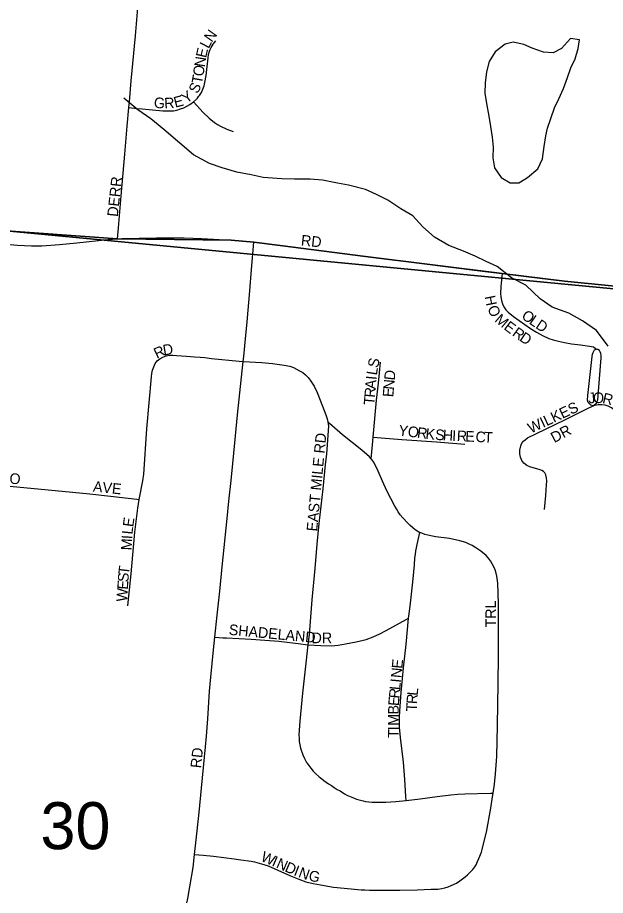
# Model space of a CAD drawing. Extents: x 1410790 to 1770854, y 566777 to 831614.
# Drawn here: x 1607334 to 1610095, y 710537 to 714663 of the extents above; entities that cross this region are included whole.
import ezdxf

# ---------------------------------------------------------------- set-up
doc = ezdxf.new("R2010")
doc.units = 0
for name, color, linetype in [('GM_X_City_Street', 7, 'Continuous'), ('GM_X_City_Street_Text', 7, 'Continuous'), ('GM_X_Minor_Lake', 7, 'Continuous'), ('GM_X_Minor_River', 7, 'Continuous'), ('GM_X_Section', 7, 'Continuous'), ('GM_X_Section_Text', 7, 'Continuous'), ('GM_X_Township', 7, 'Continuous')]:
    doc.layers.add(name, color=color, linetype=linetype)

msp = doc.modelspace()

# ---------------------------------------------------------------- linework, layer by layer
at = {"layer": 'GM_X_City_Street'}
for points in [[(1607856.5, 714240.7), (1607858.7, 714267), (1607867.7, 714365.1), (1607887.3, 714577.6), (1607899.1, 714708.5), (1607912.6, 714855.9), (1607927.3, 715019)], [(1608159.9, 714266.6), (1608173.5, 714279), (1608178.6, 714284.3), (1608184.2, 714291.4), (1608188.7, 714297.3), (1608197.4, 714311.4), (1608204.4, 714326.5), (1608209.9, 714342), (1608214.1, 714358), (1608219.8, 714390.8), (1608228.5, 714473.4), (1608231.3, 714489), (1608235.4, 714505.4), (1608238.3, 714512.7), (1608242.7, 714521.8), (1608247.1, 714529.9), (1608253.1, 714538.2), (1608264.3, 714553.6)], [(1607856.5, 714240.7), (1607895.8, 714236.4), (1607919.5, 714233.8), (1608016.4, 714225.4), (1608049.5, 714224.2), (1608065.6, 714225.4), (1608081.5, 714228.6), (1608098.8, 714233.8), (1608114.3, 714239.2), (1608129.2, 714246), (1608143.3, 714254.3), (1608159.9, 714266.6)], [(1608159.9, 714266.6), (1608205.7, 714216.9), (1608233.3, 714189.8), (1608258.8, 714169.6), (1608272.4, 714160.7), (1608286.6, 714152.7), (1608316.4, 714139.3), (1608346.8, 714127.5)], [(1607803.6, 713622.8), (1607807.9, 713674.9), (1607820.2, 713825), (1607837.5, 714021.3), (1607849.2, 714152.3), (1607856.5, 714240.7)], [(1607065, 713617.9), (1607153.4, 713609.2), (1607332.9, 713593.2), (1607398.8, 713590.1), (1607448.4, 713590.8), (1607530.4, 713595.8), (1607612, 713603.8), (1607758.1, 713619.6), (1607803.6, 713622.8)], [(1607803.6, 713622.8), (1607822.9, 713624.1), (1607986.1, 713628), (1608116.5, 713627.2), (1608197.9, 713624.1), (1608337.5, 713616.4), (1608442.8, 713606.9)], [(1608393.5, 713046.7), (1608396.1, 713070.4), (1608404, 713152.8), (1608412.2, 713233.1), (1608425.3, 713379.4), (1608433.1, 713478.8), (1608442.8, 713606.9)], [(1608442.8, 713606.9), (1608580.5, 713590.1), (1608955.9, 713542.1), (1609135.5, 713519.8), (1609331.1, 713494.5), (1609543.2, 713467.8), (1609610.8, 713459.5)], [(1609610.8, 713459.5), (1609605.3, 713414.8), (1609603.3, 713398.6), (1609602.3, 713366.1), (1609603.4, 713349.8), (1609606.2, 713333.8), (1609611, 713318.3), (1609618, 713303.5), (1609627.2, 713290.1), (1609638.5, 713278.5), (1609663.8, 713258), (1609743.8, 713202.3), (1609771.1, 713184.4), (1609798.9, 713168.4), (1609828.6, 713155.1), (1609849.8, 713148), (1609874, 713141.8), (1609902.2, 713135.5), (1609935.9, 713130), (1609978.1, 713124.6), (1610020.4, 713119.1), (1610038.4, 713115.2), (1610049, 713107.9), (1610052.7, 713104.3)], [(1609610.8, 713459.5), (1609722.8, 713445.7), (1609902.5, 713423.9), (1610108.3, 713403), (1610261.2, 713387.5), (1610454.3, 713368), (1610606.1, 713352.3)], [(1607905, 712398.1), (1607906.2, 712405.7), (1607912.7, 712437.6), (1607916.2, 712454.4), (1607922.7, 712486.1), (1607926.8, 712517.7), (1607940.9, 712729.6), (1607963, 712973.9), (1607965, 712990.3), (1607968.1, 713006.3), (1607973, 713022.1), (1607979.5, 713036.9), (1607989.4, 713049.3), (1608002.3, 713059.3), (1608016.2, 713067.4), (1608031.2, 713073.2), (1608047.3, 713076.1), (1608063.7, 713076.7), (1608080, 713075.4), (1608128, 713072), (1608146.7, 713070.7), (1608164.9, 713069), (1608191.3, 713066.8), (1608213.5, 713064.6), (1608244.3, 713061.2), (1608374.1, 713048.6), (1608393.5, 713046.7)], [(1610038.1, 712837.6), (1610027.3, 712841.7), (1610019.6, 712847.1), (1610014.2, 712854.3), (1610011.7, 712865.1), (1610012.5, 712887.1), (1610024.9, 712999.1), (1610032.7, 713070.4), (1610034.6, 713080.3), (1610036.8, 713088.9), (1610040, 713094.8), (1610044.5, 713100.6), (1610052.7, 713104.3)], [(1610038.1, 712837.6), (1610047.2, 712845.3), (1610054.5, 712852.9), (1610057.1, 712859.3), (1610058.9, 712866), (1610075.4, 713063.2), (1610074.8, 713074), (1610073.9, 713083.5), (1610071.2, 713091.2), (1610066.7, 713097.5), (1610059.4, 713102.5), (1610052.7, 713104.3)], [(1608260.2, 711750.9), (1608271.2, 711854.2), (1608283.3, 711967.5), (1608295, 712082.1), (1608317.6, 712308.6), (1608326.3, 712390.2), (1608336.7, 712487), (1608345, 712567.7), (1608349.7, 712615.5), (1608353.6, 712663.7), (1608366.7, 712795.6), (1608385.3, 712973.1), (1608393.5, 713046.7)], [(1608393.5, 713046.7), (1608481.5, 713041.7), (1608530.7, 713036.6), (1608585.5, 713030), (1608612.6, 713023.8), (1608629.6, 713017.9), (1608643.8, 713011), (1608658.8, 713003.4), (1608673.1, 712994.3), (1608686.3, 712983.7), (1608698.1, 712971.5), (1608708.4, 712958.2), (1608726.5, 712930.3), (1608741.8, 712900.6), (1608777.6, 712808.5), (1608783.1, 712791.8), (1608788, 712776.6), (1608791.1, 712763)], [(1609004.2, 712691.4), (1609020.5, 712864.2), (1609028.4, 712945.1), (1609033.2, 712994), (1609038.4, 713043.3)], [(1609707.8, 712671.2), (1609717.4, 712679), (1609728.3, 712687.1), (1609771.3, 712708), (1609905.2, 712772), (1610008.2, 712823.7), (1610038.1, 712837.6)], [(1610250.9, 712464.8), (1610245.7, 712496), (1610235.8, 712544), (1610222.4, 712591.1), (1610167.8, 712755.9), (1610153.9, 712792.2), (1610146.3, 712806.6), (1610136.2, 712819.4), (1610123.4, 712829.4), (1610108.7, 712836.6), (1610093.2, 712841.6), (1610076.6, 712843.5), (1610060.3, 712842.5), (1610038.1, 712837.6)], [(1608791.1, 712763), (1608793.5, 712742.5), (1608792.5, 712721.7), (1608784.2, 712611.5), (1608779.4, 712562.4), (1608767.4, 712448.4), (1608758, 712367), (1608749.4, 712285.6), (1608740.1, 712187.6), (1608730.1, 712073.2), (1608716.7, 711926.4), (1608702.7, 711762.8), (1608697.6, 711714.9)], [(1608994.6, 712589.1), (1608986.2, 712599), (1608975.1, 712609.7), (1608951.4, 712630.2), (1608860.1, 712702.1), (1608799.7, 712754.9), (1608791.1, 712763)], [(1608994.6, 712589.1), (1609000.8, 712654.9), (1609004.2, 712691.4)], [(1609004.2, 712691.4), (1609040.9, 712688.4), (1609138.8, 712680.5), (1609300.9, 712669), (1609435.3, 712658.3)], [(1609809.4, 712350.5), (1609814.5, 712417.1), (1609818.8, 712467), (1609819.4, 712483.7), (1609818.2, 712500.3), (1609815.3, 712514), (1609810.1, 712523.3), (1609804.8, 712529.2), (1609796.6, 712534.5), (1609789, 712537.3), (1609740.8, 712551.1), (1609725.8, 712558.2), (1609712.6, 712568.5), (1609702.2, 712581.4), (1609695.5, 712596.6), (1609692.6, 712613), (1609693.4, 712629.7), (1609697.8, 712649.7), (1609701.6, 712660), (1609707.8, 712671.2)], [(1609223.1, 712243), (1609218.8, 712244.8), (1609201.8, 712254.9), (1609189.7, 712264.6), (1609177.9, 712275.3), (1609165.2, 712287.6), (1609142.8, 712312.3), (1609131.7, 712326.4), (1609122.3, 712339.9), (1609113.3, 712354.2), (1609105.6, 712366.7), (1609067.8, 712439.3), (1609047.3, 712484), (1609027.2, 712530.6), (1609013.3, 712560.4), (1609005.3, 712574.7), (1608995.9, 712587.5), (1608994.6, 712589.1)], [(1606965.4, 712493), (1607047.2, 712484.8), (1607313.7, 712458.7), (1607428.8, 712448.3), (1607673.6, 712424.5), (1607853.2, 712404.1), (1607894.5, 712399.3), (1607905, 712398.1)], [(1607851.1, 711898.4), (1607866.8, 712048.5), (1607884.9, 712243.8), (1607898.6, 712357.3), (1607905, 712398.1)], [(1609170.7, 711839.8), (1609171.7, 711849.3), (1609177.2, 711896.1), (1609190, 712009.3), (1609194.6, 712058.3), (1609197.7, 712090.9), (1609200.4, 712123.1), (1609202.7, 712139.2), (1609205, 712156.2), (1609207.7, 712170.8), (1609210.4, 712186.3), (1609219.9, 712228.8), (1609223.1, 712243)], [(1609567.8, 711017), (1609574, 711059.4), (1609579.2, 711108), (1609585.5, 711189.2), (1609587.9, 711335.8), (1609591, 711532.6), (1609592.1, 711663.5), (1609592.1, 711712.5), (1609593.1, 711794.1), (1609592.8, 711857.6), (1609592.1, 711907.6), (1609591, 711956.6), (1609589.3, 712004.5), (1609584.4, 712037.5), (1609581.7, 712051.9), (1609576.7, 712067.1), (1609570.6, 712081.8), (1609563.3, 712096.1), (1609554.9, 712109.6), (1609545.2, 712122.2), (1609534.4, 712134), (1609510.5, 712154.5), (1609486.5, 712171.2), (1609469.2, 712181.3), (1609455.3, 712188.5), (1609439, 712195.5), (1609410.8, 712203.8), (1609363.3, 712214.3), (1609299, 712222.2), (1609282.5, 712226.2), (1609261.5, 712229.9), (1609246.9, 712233.7), (1609232.7, 712238.9), (1609223.1, 712243)], [(1608697.6, 711714.9), (1608758, 711711), (1608808, 711710.7), (1608840.3, 711713.8), (1608874.7, 711719), (1608925, 711728.1), (1608971.2, 711740.2), (1609003.9, 711752), (1609035.9, 711767.2), (1609065.6, 711782.4), (1609159.4, 711833.6), (1609170.7, 711839.8)], [(1609159.1, 710983.7), (1609157.7, 711002.4), (1609152.2, 711081.9), (1609145.9, 711163.9), (1609132.7, 711278.4), (1609127.9, 711327.4), (1609128.2, 711377.4), (1609131, 711426.4), (1609135.5, 711491.3), (1609141.8, 711556.5), (1609147, 711605.9), (1609158.4, 711717), (1609170.7, 711839.8)], [(1608165, 710729.4), (1608171.4, 710783.9), (1608186.1, 710926.7), (1608197.4, 711040.8), (1608216.5, 711235.7), (1608220.4, 711284.8), (1608226.9, 711366.4), (1608236, 711496.6), (1608241.7, 711562.1), (1608253.8, 711691), (1608260.2, 711750.9)], [(1608260.2, 711750.9), (1608298.1, 711748.2), (1608314.6, 711747), (1608430.4, 711741.5), (1608495.9, 711736.7), (1608561, 711732.3), (1608651.1, 711721.5), (1608697.6, 711714.9)], [(1608697.6, 711714.9), (1608684.8, 711600.6), (1608672.5, 711486.8), (1608666, 711421.6), (1608660.2, 711356.4), (1608655.6, 711291.6), (1608655.7, 711275.6), (1608656.9, 711259.8), (1608659.4, 711244.1), (1608663.2, 711228.6), (1608673.8, 711198.3), (1608681.4, 711180.7), (1608691.4, 711161.9)], [(1608691.4, 711161.9), (1608692.1, 711160.6), (1608711.8, 711135.2), (1608722.3, 711121.3), (1608733.1, 711109.5), (1608749.8, 711095), (1608755, 711091.1), (1608772.3, 711077.3), (1608794.2, 711061.6), (1608807.7, 711052.9), (1608820.2, 711044.6), (1608835.5, 711035.2), (1608848.4, 711027.9), (1608869.6, 711015.1), (1608881, 711008.8), (1608912.2, 710995.1), (1608926.3, 710989.7), (1608938.6, 710985.9), (1608956.5, 710981.4), (1608968, 710978.8), (1608983.8, 710976.7), (1608999.5, 710975.5), (1609031.4, 710975.3), (1609047.2, 710975.4), (1609063, 710975.7), (1609110.8, 710978.8), (1609159.1, 710983.7)], [(1609159.1, 710983.7), (1609224.1, 710991.4), (1609305, 711001.9), (1609369.6, 711010), (1609402.3, 711013.3), (1609435.2, 711015.1), (1609555.7, 711016.9), (1609567.8, 711017)], [(1609516.3, 710753.6), (1609536.2, 710833.7), (1609556.7, 710947.2), (1609565.4, 711000.3), (1609567.8, 711017)], [(1608024.7, 709537.9), (1608023.8, 709549.6), (1608023.2, 709568.2), (1608024.3, 709589.6), (1608034, 709747.8), (1608042.5, 709893.7), (1608054.6, 710105.9), (1608059.4, 710170.6), (1608063.6, 710209.9), (1608070.2, 710248.3), (1608078.2, 710286.1), (1608095.8, 710364.2), (1608119.7, 710460.6), (1608133.6, 710523.1), (1608144.5, 710586.8), (1608157.9, 710668.9), (1608165, 710729.4)], [(1608165, 710729.4), (1608205.5, 710725.7), (1608253.3, 710721.3), (1608350.4, 710709.5), (1608382.8, 710704.7), (1608431.6, 710697.8), (1608447.3, 710694.1), (1608479.6, 710686.1), (1608511.3, 710675.7), (1608556.7, 710655.6), (1608616, 710628.5), (1608654.6, 710612.9), (1608687.9, 710601.4), (1608723, 710593.1), (1608756, 710586.5), (1608818.5, 710576.4), (1608900.8, 710567.4), (1608947, 710563.9), (1608964.3, 710562.5), (1608986.2, 710562.2), (1609046.3, 710561.5), (1609128.9, 710562.2), (1609210.5, 710563.9), (1609276.1, 710566.7), (1609308.4, 710567), (1609326.5, 710569.8), (1609341, 710573.3), (1609356.3, 710577.8), (1609370.9, 710583.4), (1609395.2, 710594.4), (1609411.9, 710605.9), (1609423.7, 710614.2), (1609436.2, 710623.6), (1609447.6, 710633.7), (1609471.9, 710658.4), (1609481.3, 710671.9), (1609487.2, 710680.9), (1609494.8, 710696.9), (1609500.4, 710709.7), (1609512.9, 710739.9), (1609516.2, 710753), (1609516.3, 710753.6)]]:
    msp.add_lwpolyline(points, dxfattribs=at)
at = {"layer": 'GM_X_Minor_Lake'}
for points in [[(1609717.3, 713904.2), (1609729.1, 713911.8), (1609777.3, 713951.5), (1609799.7, 713999.4), (1609808.1, 714057.4), (1609814.5, 714107.5), (1609822.7, 714143.4), (1609855.4, 714239.3), (1609875.7, 714281.2), (1609898.1, 714329.1), (1609916.4, 714381.1), (1609932.8, 714427), (1609953.1, 714468.9), (1609967.4, 714516.9), (1609973.7, 714558.9), (1609931.8, 714565.2), (1609889.5, 714517.5), (1609849.4, 714497.7), (1609803.5, 714500.1), (1609751.7, 714518.5), (1609711.9, 714536.8), (1609662, 714547.2), (1609624, 714537.4)], [(1609624, 714537.4), (1609577.8, 714501.7), (1609549.5, 714455.9), (1609537.1, 714407.9), (1609530.7, 714355.9), (1609528.4, 714307.8), (1609536, 714259.7), (1609547.5, 714199.5), (1609555.1, 714151.4), (1609562.8, 714101.3), (1609568.4, 714053.2), (1609566, 714003.1), (1609573.6, 713957), (1609605.2, 713910.7), (1609647, 713886.4), (1609689, 713886.1), (1609717.3, 713904.2)]]:
    msp.add_lwpolyline(points, dxfattribs=at)
at = {"layer": 'GM_X_Minor_River'}
msp.add_lwpolyline([(1610108.5, 713117.9), (1610053.2, 713192.4), (1609987.6, 713237), (1609924, 713273.5), (1609844.3, 713302.1), (1609788.6, 713340.6), (1609721.2, 713405.2), (1609653.6, 713439.7), (1609586.1, 713492.3), (1609534.3, 713516.7), (1609482.6, 713541.1), (1609428.8, 713565.5), (1609359.1, 713592.1), (1609291.5, 713630.6), (1609237.9, 713679.1), (1609190.4, 713731.5), (1609134.7, 713764), (1609073.1, 713804.5), (1609019.4, 713830.9), (1608967.6, 713855.3), (1608887.9, 713875.9), (1608836, 713884.3), (1608766.2, 713898.8), (1608708.3, 713903.3), (1608634.4, 713903.8), (1608574.5, 713904.3), (1608486.7, 713910.9), (1608430.8, 713923.3), (1608363, 713935.8), (1608295.3, 713956.4), (1608235.5, 713976.8), (1608159.9, 714017.5), (1608096.4, 714072), (1608021, 714136.6), (1607959.5, 714187.2), (1607897.9, 714229.7), (1607832.3, 714284.2)], dxfattribs=at)
at = {"layer": 'GM_X_Section'}
for points in [[(1605628.3, 719130), (1610940.2, 718643.2), (1610461.8, 713357.1), (1605148.2, 713864)], [(1605148.2, 713864), (1610461.8, 713357.1), (1610573.5, 713343.5), (1610104.6, 708025.3), (1604648.8, 708516.3)]]:
    msp.add_lwpolyline(points, close=True, dxfattribs=at)
at = {"layer": 'GM_X_Township'}
for points in [[(1623710.9, 712046), (1618894.5, 712517.2), (1617160.3, 712700), (1617028.2, 712715), (1616187.4, 712803.6), (1613804, 713047.1), (1611467.3, 713267.9), (1611209.6, 713294.3), (1610981.5, 713316.1), (1610606.1, 713352.3), (1610261.2, 713387.5), (1610108.3, 713403), (1609902.5, 713423.9), (1609610.8, 713459.5), (1608955.9, 713542.1), (1608580.5, 713590.1), (1608442.8, 713606.9), (1608337.5, 713616.4), (1607803.6, 713622.7), (1606604.8, 713709)], [(1606604.8, 713709), (1607803.6, 713622.7), (1608337.5, 713616.4), (1608442.8, 713606.9), (1608580.5, 713590.1), (1608955.9, 713542.1), (1609610.8, 713459.5), (1609902.5, 713423.9), (1610108.3, 713403), (1610261.2, 713387.5), (1610606.1, 713352.3), (1610981.5, 713316.1), (1611209.6, 713294.3), (1611467.3, 713267.9), (1613804, 713047.1), (1616187.4, 712803.6), (1617028.2, 712715), (1617160.3, 712700), (1618894.5, 712517.2), (1623710.9, 712046)]]:
    msp.add_lwpolyline(points, dxfattribs=at)

# ---------------------------------------------------------------- texts
at = {"layer": 'GM_X_City_Street_Text'}
for s, rotation, p in [('N', 54.7519, (1608246.4, 714543.8)), ('E', 77.3556, (1608219.2, 714470.9)), ('L', 62.6409, (1608231.2, 714514.1)), ('N', 81.6588, (1608213, 714428.3)), ('O', 81.1268, (1608206.1, 714384.4)), ('T', 80.0818, (1608199.9, 714348.7)), ('S', 62.8696, (1608178.6, 714301.9)), ('Y', 36.0495, (1608126.6, 714256.8)), ('G', 355.1855, (1607972.4, 714239.3)), ('R', 2.8793, (1608023.6, 714235.4)), ('E', 14.6965, (1608074.3, 714239.2)), ('DERR', 83.8271, (1607804.2, 713724.9)), ('RD', 353.9832, (1608663.1, 713592.5)), ('H', 281.2199, (1609527.4, 713351.7)), ('O', 293.3475, (1609539.3, 713297.6)), ('O', 325.0975, (1609697.2, 713251.9)), ('M', 319.4181, (1609571.4, 713237.3)), ('E', 323.0374, (1609614.2, 713200.9)), ('L', 325.0975, (1609733.3, 713226.8)), ('D', 326.3186, (1609763.2, 713206)), ('R', 324.2141, (1609653.9, 713171.3)), ('D', 326.1563, (1609687.6, 713147.1)), ('R', 25.2399, (1607988, 713058.5)), ('D', 9.642, (1608020.4, 713074.3)), ('S', 78.1381, (1609026.6, 713013.8)), ('L', 81.1936, (1609021.3, 712979.7)), ('D', 83.5174, (1609104.8, 712956)), ('A', 85.0331, (1609015.6, 712914.8)), ('I', 84.7462, (1609019.4, 712958.6)), ('N', 85.1637, (1609101.2, 712912.5)), ('R', 85.0554, (1609012.2, 712875.4)), ('E', 85.4315, (1609098.4, 712877.5)), ('T', 85.0208, (1609009.1, 712840.3)), ('J', 5.5149, (1610016.3, 712848.9)), ('O', 0.3716, (1610037, 712850.9)), ('R', 346.7706, (1610077.9, 712851.6)), ('WILKES', 25.0825, (1609744.9, 712707.3)), ('Y', 353.0756, (1609120.9, 712699.3)), ('O', 353.0736, (1609164.5, 712693.9)), ('DR', 27.8967, (1609854.7, 712662.6)), ('EAST MILE RD', 84.5884, (1608740.7, 712246.2)), ('R', 353.0806, (1609208.2, 712688.6)), ('K', 353.3447, (1609247.8, 712683.9)), ('S', 355.8623, (1609293.9, 712678.5)), ('H', 357.1331, (1609330.2, 712675.9)), ('I', 357.1859, (1609374.2, 712673.7)), ('R', 357.1771, (1609396.1, 712672.6)), ('E', 357.1757, (1609435.7, 712670.7)), ('C', 357.1771, (1609484, 712668.3)), ('T', 357.1757, (1609523.6, 712666.3)), ('APOLLO', 354.8045, (1607079, 712492.5)), ('AVE', 354.0895, (1607686.3, 712435.3)), ('E', 81.9974, (1607876.9, 712266.5)), ('L', 84.2241, (1607873.4, 712232)), ('M', 87.0485, (1607869.5, 712158)), ('I', 86.7644, (1607872.2, 712210.6)), ('T', 83.8137, (1607856.3, 712042.9)), ('S', 86.0393, (1607853.9, 712008.3)), ('E', 86.0393, (1607851.5, 711973.2)), ('W', 86.0294, (1607847.5, 711916.1)), ('TRL', 90, (1609581.1, 711796.7)), ('SHADELAND', 354.6251, (1608324.2, 711762.1)), ('DR', 0, (1608714.9, 711722.5)), ('E', 84.3996, (1609140.7, 711601)), ('N', 84.4036, (1609136.4, 711557.2)), ('I', 84.3938, (1609134.3, 711535.3)), ('R', 84.4779, (1609127, 711460.9)), ('L', 84.39, (1609130.8, 711500.3)), ('L', 85.048, (1609213, 711474.2)), ('E', 85.6243, (1609124.4, 711426.1)), ('R', 85.551, (1609209.9, 711434.9)), ('B', 89.15, (1609123.8, 711387.3)), ('T', 87.7323, (1609208.6, 711400.2)), ('M', 89.9265, (1609123.7, 711334.7)), ('I', 89.9186, (1609123.7, 711312.7)), ('T', 89.9453, (1609123.7, 711277.5)), ('RD', 83.9946, (1608195.2, 711133.3)), ('W', 336.3158, (1608472.3, 710700.9)), ('I', 336.3393, (1608524.7, 710677.9)), ('N', 336.3193, (1608544.9, 710669.1)), ('D', 336.6782, (1608585.5, 710651.3)), ('I', 338.8975, (1608627.8, 710633.1)), ('N', 340.0547, (1608649.4, 710624.7)), ('G', 347.6971, (1608697.8, 710607.7))]:
    msp.add_text(s, height=50, rotation=rotation, dxfattribs=at).set_placement(p)
at = {"layer": 'GM_X_Section_Text'}
msp.add_text('30', height=221, rotation=0, dxfattribs=at).set_placement((1607441.1, 710754.2))

doc.saveas('drawing.dxf')
